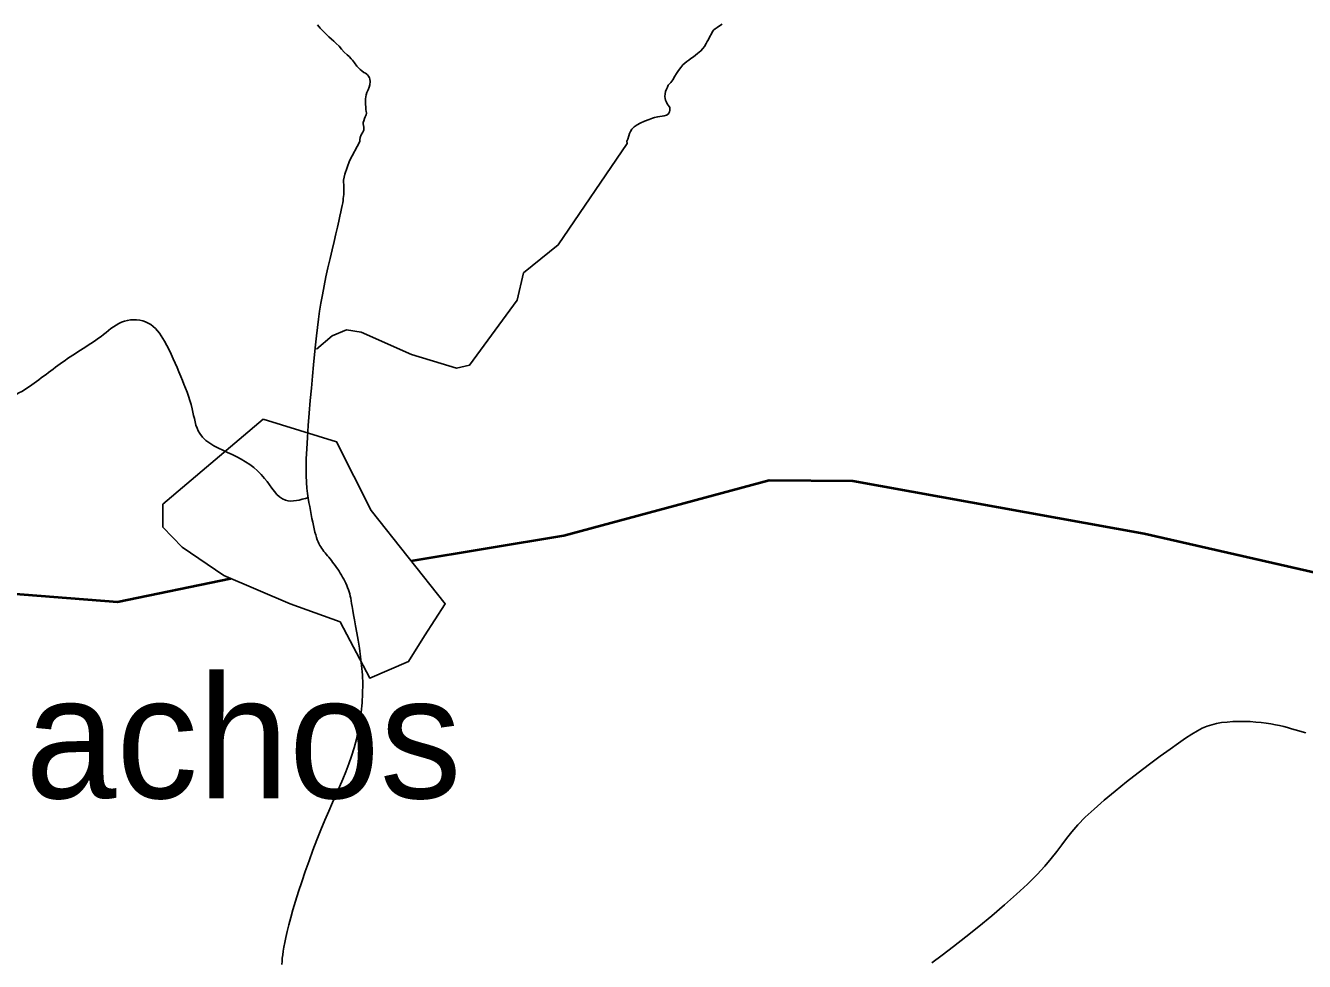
# Model space of a CAD drawing. Extents: x 553962 to 842807, y 8883888 to 9032388.
# Drawn here: x 708975 to 714206, y 8959758 to 8963587 of the extents above; entities that cross this region are included whole.
import ezdxf

# ---------------------------------------------------------------- set-up
doc = ezdxf.new("R2010")
doc.units = 0
doc.header["$LTSCALE"] = 150
for name, color, linetype, lineweight in [('12', 7, 'Continuous', 25), ('21', 7, 'Continuous', 25), ('24', 7, 'Continuous', 25)]:
    doc.layers.add(name, color=color, linetype=linetype, lineweight=lineweight)
doc.layers.add('41', color=7, linetype='Continuous')

msp = doc.modelspace()

# ---------------------------------------------------------------- linework, layer by layer
at = {"layer": '12', "lineweight": 40}
for points in [[(710551.5, 8961397.1), (711177.1, 8961501.2), (712016, 8961727.1), (712359, 8961724.2), (713550.7, 8961508.2), (716056.5, 8960938), (717193.5, 8960736.2), (719630.3, 8960157.3)], [(704410.2, 8961560.7), (707197.4, 8961384.6), (708568.6, 8961290.5), (709350.1, 8961228.9), (709812.8, 8961324.8)]]:
    msp.add_lwpolyline(points, dxfattribs=at)
at = {"layer": '21'}
msp.add_lwpolyline([(709946.6, 8961976.9), (710246.8, 8961883.4), (710388.4, 8961602.9), (710691.5, 8961220.5), (710606.5, 8961090.1), (710541.4, 8960985.3), (710382.8, 8960917.3), (710261, 8961146.8), (710057.1, 8961220.5), (709785.2, 8961336.6), (709615.2, 8961452.8), (709535.9, 8961534.9), (709535.9, 8961628.4)], close=True, dxfattribs=at)
at = {"layer": '24'}
for points in [[(711773.5, 8963542.3), (711780.2, 8963553.4), (711784.1, 8963562.6), (711789.9, 8963568.8), (711796.1, 8963573.8), (711804.2, 8963579.6), (711812.8, 8963585.5), (711824, 8963592.2)], [(710341.7, 8963112), (710341.4, 8963118.8), (710343.5, 8963128.8), (710347.6, 8963139.4), (710354.1, 8963151.2), (710357.1, 8963156.2), (710358.5, 8963160.6), (710358.8, 8963163.6), (710357.9, 8963170.6), (710356.5, 8963178), (710355.6, 8963184.5), (710356.2, 8963190.1), (710358, 8963196.8), (710361.5, 8963206.8), (710364.5, 8963213.6), (710368.3, 8963221.3), (710369.5, 8963228.1), (710368.6, 8963236.9), (710367.1, 8963241.9), (710366.8, 8963249.6), (710365.6, 8963268.8), (710365.6, 8963287.6), (710367.7, 8963303.5), (710370.7, 8963313.2), (710376.6, 8963324.4), (710380.1, 8963334.5), (710382.8, 8963345.1), (710383.7, 8963357.7), (710383.1, 8963367.8), (710381.6, 8963373.7), (710378.1, 8963379.6), (710373, 8963385.8), (710370.3, 8963388.6), (710365.3, 8963391.5), (710358.8, 8963395.4), (710350.6, 8963401.6), (710343.8, 8963407.5), (710335.8, 8963415.4), (710329.3, 8963421.3), (710320.2, 8963434), (710312.5, 8963445.2), (710306.3, 8963450.8), (710298, 8963459.9), (710289.9, 8963467.5), (710278.4, 8963477.9), (710266.9, 8963490.5), (710256.9, 8963502.3), (710245.7, 8963513.2), (710235.6, 8963523), (710225.9, 8963531.8), (710215.8, 8963541), (710206.1, 8963550.1), (710201.1, 8963553.9), (710191.5, 8963563.6), (710180, 8963576.6), (710168.8, 8963590.4)], [(711435.9, 8963104.2), (711433.8, 8963114), (711437.7, 8963122.1), (711442.2, 8963135.5), (711445.2, 8963144.7), (711449.4, 8963153.9), (711455, 8963162.8), (711463.9, 8963172), (711476.2, 8963180.1), (711489.3, 8963188.1), (711506.3, 8963195.7), (711525, 8963202.6), (711538.8, 8963207.9), (711547.8, 8963210.4), (711560.6, 8963213.7), (711586.8, 8963217.9), (711596.9, 8963220.7), (711603, 8963224.1), (711606.4, 8963228.5), (711608.3, 8963233.8), (711609.7, 8963240.8), (711610.3, 8963246.9), (711609.4, 8963251.6), (711606.9, 8963256.4), (711602.7, 8963261.7), (711598.6, 8963267), (711595.8, 8963273.7), (711592.7, 8963281.1), (711590.5, 8963288.3), (711589.9, 8963297.2), (711591.3, 8963307), (711593, 8963316.8), (711596.3, 8963326.2), (711600.5, 8963335.1), (711603.6, 8963342.4), (711607.8, 8963346.6), (711614.7, 8963353.3), (711618.1, 8963358.8), (711622, 8963364.9), (711630.1, 8963379.4), (711637.1, 8963391.1), (711645.7, 8963403.6), (711654.7, 8963415.9), (711663, 8963425.6), (711671.7, 8963433.4), (711679.2, 8963439.3), (711687.3, 8963444.9), (711695.8, 8963451.5), (711707, 8963459.3), (711723.4, 8963472.1), (711737.1, 8963483.5), (711745.2, 8963492.7), (711751.9, 8963501.6), (711758.6, 8963513.6), (711763.3, 8963521.1), (711768.1, 8963530.1), (711773.5, 8963542.3)], [(710164.8, 8962317.2), (710168.7, 8962351.7), (710172.8, 8962385.1), (710177.5, 8962418), (710182.7, 8962451.3), (710188.8, 8962485.8), (710195.8, 8962521.8), (710203.5, 8962558.9), (710211.7, 8962596.3), (710220, 8962633.4), (710228.3, 8962669.3), (710236.4, 8962703.3), (710243.8, 8962734.7), (710250.5, 8962762.6), (710256.1, 8962786.7), (710260.8, 8962807), (710264.6, 8962824.2), (710267.7, 8962838.7), (710270.1, 8962851), (710271.9, 8962861.6), (710273.3, 8962870.9), (710274.4, 8962879.4), (710275.3, 8962887.5), (710275.9, 8962895.5), (710276.3, 8962903.4), (710276.6, 8962911.3), (710276.6, 8962919.3), (710276.5, 8962927.5), (710276.2, 8962936), (710275.8, 8962945), (710275.2, 8962954.4), (710280.1, 8962978.4), (710299.5, 8963033.2), (710341.7, 8963112)], [(710674.9, 8962204.1), (710737.2, 8962184.8), (710790.9, 8962198.1), (710985, 8962463.8), (711011.2, 8962574.6), (711153.5, 8962689.4), (711435.9, 8963104.2)], [(710164.4, 8962263.4), (710229.5, 8962317.3), (710287.9, 8962342), (710347.9, 8962333.1)], [(710310.3, 8961209.6), (710308.3, 8961222.6), (710306.5, 8961233.8), (710304.7, 8961243.7), (710302.9, 8961252.7), (710300.8, 8961261.4), (710298.3, 8961270), (710295.4, 8961278.7), (710292.1, 8961287.5), (710288.5, 8961296.2), (710284.5, 8961304.9), (710280.3, 8961313.5), (710275.9, 8961322), (710271.3, 8961330.4), (710266.6, 8961338.7), (710261.7, 8961346.8), (710256.8, 8961354.7), (710251.7, 8961362.5), (710246.5, 8961370.1), (710241.3, 8961377.5), (710236, 8961384.6), (710230.8, 8961391.6), (710225.5, 8961398.4), (710220.2, 8961404.9), (710215.1, 8961411.3), (710209.9, 8961417.6), (710204.9, 8961423.7), (710200.1, 8961429.8), (710195.4, 8961435.8), (710190.9, 8961441.7), (710186.6, 8961447.7), (710182.5, 8961453.9), (710178.6, 8961460.3), (710174.9, 8961467.3), (710171.3, 8961474.8), (710167.9, 8961483.2), (710164.6, 8961492.5), (710161.4, 8961502.8), (710158.2, 8961514.5), (710155.2, 8961527.2), (710152.2, 8961540.9), (710149.2, 8961555.4), (710146.2, 8961570.7), (710143.2, 8961586.5), (710140.2, 8961602.7), (710137.1, 8961619.2), (710133.9, 8961636), (710130.9, 8961653.7), (710128.1, 8961672.8), (710125.7, 8961694), (710123.8, 8961718.1), (710122.6, 8961745.6), (710122.3, 8961777.3), (710122.9, 8961813.8), (710124.7, 8961855.4), (710127.4, 8961901.3), (710130.9, 8961950.3), (710135, 8962001.2), (710139.5, 8962052.7), (710144.1, 8962103.7), (710148.7, 8962152.9), (710153.1, 8962199.2), (710157.2, 8962241.7), (710161, 8962280.7), (710164.8, 8962317.2)], [(710347.9, 8962333.1), (710553, 8962240.9), (710674.9, 8962204.1)], [(710023, 8959745.3), (710023.8, 8959759), (710025, 8959771.8), (710026.7, 8959784.9), (710028.9, 8959799.3), (710031.7, 8959815.9), (710035.3, 8959834.9), (710039.7, 8959856.5), (710045.1, 8959880.7), (710051.6, 8959907.5), (710059.3, 8959937.2), (710068.4, 8959969.7), (710078.9, 8960005.1), (710090.9, 8960043.5), (710104.3, 8960084.1), (710118.8, 8960126.3), (710134.1, 8960169.4), (710150, 8960212.7), (710166.2, 8960255.3), (710182.6, 8960296.7), (710198.7, 8960336), (710214.6, 8960372.8), (710230, 8960407.5), (710244.8, 8960440.4), (710259, 8960472.1), (710272.6, 8960503.3), (710285.4, 8960534.3), (710297.4, 8960565.8), (710308.5, 8960598.3), (710318.7, 8960632.1), (710327.8, 8960667.2), (710335.7, 8960703.3), (710342.4, 8960740.3), (710347.6, 8960778), (710351.3, 8960816.1), (710353.4, 8960854.3), (710353.8, 8960892.7), (710352.3, 8960930.7), (710349.4, 8960968.1), (710345.3, 8961004.5), (710340.4, 8961039.4), (710335, 8961072.3), (710329.6, 8961102.9), (710324.3, 8961130.7), (710319.7, 8961155.3), (710315.8, 8961176.5), (710312.8, 8961194.4), (710310.3, 8961209.6)], [(713767.8, 8960701.6), (713788.2, 8960712.2), (713807.5, 8960720.4), (713826.5, 8960726.6), (713846.2, 8960731.3), (713867.2, 8960734.9), (713889.5, 8960737.5), (713912.7, 8960739.1), (713936.3, 8960739.8), (713960.1, 8960739.8), (713983.6, 8960739), (714006.5, 8960737.5), (714028.5, 8960735.5), (714049.1, 8960732.9), (714068.6, 8960729.9), (714087, 8960726.5), (714104.5, 8960722.7), (714121.2, 8960718.7), (714137.2, 8960714.5), (714152.6, 8960710.2), (714167.7, 8960705.8), (714182.5, 8960701.4), (714197.1, 8960697.1), (714211.5, 8960692.8)], [(712681.3, 8959752.6), (712723.4, 8959783.3), (712770.3, 8959818.9), (712820.9, 8959858.5), (712873.6, 8959900.9), (712926.7, 8959944.9), (712978.7, 8959989.2), (713028, 8960032.8), (713073, 8960074.5), (713112, 8960113), (713144.1, 8960147.5), (713170.5, 8960178.6), (713192.9, 8960207.3), (713213.2, 8960234.5), (713233.2, 8960261.2), (713254.6, 8960288.2), (713279.3, 8960316.7), (713309.1, 8960347.5), (713345.1, 8960381.2), (713386.3, 8960417.3), (713431.2, 8960454.6), (713478.3, 8960492.2), (713525.8, 8960529.2), (713572.4, 8960564.6), (713616.3, 8960597.2), (713656, 8960626.3), (713690.3, 8960650.9), (713719.8, 8960671.4), (713745.3, 8960688.2), (713767.8, 8960701.6)]]:
    msp.add_lwpolyline(points, dxfattribs=at)
msp.add_spline([(710131.8, 8961656.3), (710038.2, 8961644.6), (709952.5, 8961734.3), (709819.9, 8961831.8), (709687.4, 8961917.5), (709656.2, 8962018.9), (709609.4, 8962151.4), (709543.1, 8962295.7), (709476.8, 8962369.8), (709379.4, 8962377.6), (709293.6, 8962323), (709126, 8962209.9), (708970, 8962096.9), (708782.9, 8962007.2), (708568.5, 8961929.2), (708381.3, 8961917.5), (708221.5, 8961987.7), (708096.8, 8962093), (707991.5, 8962217.7), (707749.8, 8962326.9), (707512, 8962326.9), (707301.5, 8962284), (707215.7, 8962330.8), (707145.5, 8962459.4), (707075.3, 8962576.4), (706915.5, 8962654.3), (706724.5, 8962763.5), (706475, 8962868.8), (706285.5, 8962993.6), (706252.3, 8963024.5), (706110.5, 8963180), (706048.8, 8963234.9), (705965.3, 8963310.3), (705863.5, 8963374.4), (705840.7, 8963390.4), (705796.9, 8963407.8)], degree=3, dxfattribs=at)

# ---------------------------------------------------------------- texts
at = {"layer": '41'}
msp.add_text('Dois Riachos', height=500, dxfattribs=at).set_placement((706819.1, 8960425.8))

doc.saveas('drawing.dxf')
